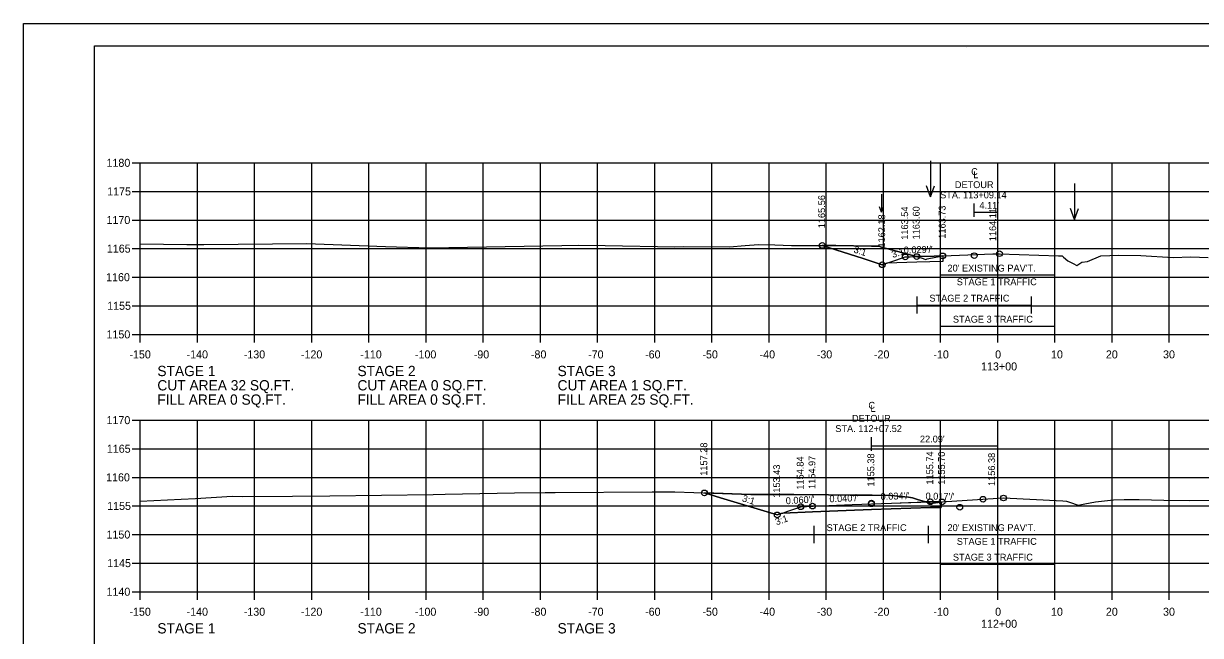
# Model space of a CAD drawing. Extents: x 1368971 to 1374497, y 378717 to 381839.
# Drawn here: x 1370882.3 to 1371088.2, y 379890.1 to 379997.1 of the extents above; entities that cross this region are included whole.
import ezdxf

# ---------------------------------------------------------------- set-up
doc = ezdxf.new("R2010")
doc.units = 0
for name, color, linetype in [('R_Axis', 7, 'Continuous'), ('R_Axis Annot', 7, 'Continuous'), ('R_Border', 7, 'Continuous'), ('R_Contours', 7, 'Continuous'), ('R_Detour', 7, 'Continuous'), ('R_Detour Annot', 7, 'Continuous'), ('R_Dimension', 7, 'Continuous'), ('R_Exist Surface', 7, 'Continuous'), ('R_Grid', 7, 'Continuous'), ('R_No Plot', 7, 'Continuous'), ('R_Water Annot', 7, 'Continuous'), ('R_Xsect Elev', 7, 'Continuous')]:
    doc.layers.add(name, color=color, linetype=linetype)

msp = doc.modelspace()

# ---------------------------------------------------------------- linework, layer by layer
at = {"layer": 'R_Axis'}
for p, q in [((1370901.31, 379972.75), (1370902.71, 379972.75)), ((1370902.71, 379942.75), (1370902.71, 379972.75)), ((1370901.31, 379967.75), (1370902.71, 379967.75)), ((1370901.31, 379962.75), (1370902.71, 379962.75)), ((1370901.31, 379957.75), (1370902.71, 379957.75)), ((1370901.31, 379952.75), (1370902.71, 379952.75)), ((1370901.31, 379947.75), (1370902.71, 379947.75)), ((1370901.31, 379942.75), (1370902.71, 379942.75)), ((1370902.71, 379942.75), (1371202.71, 379942.75)), ((1370902.71, 379941.35), (1370902.71, 379942.75)), ((1370912.71, 379941.35), (1370912.71, 379942.75)), ((1370922.71, 379941.35), (1370922.71, 379942.75)), ((1370932.71, 379941.35), (1370932.71, 379942.75)), ((1370942.71, 379941.35), (1370942.71, 379942.75)), ((1370952.71, 379941.35), (1370952.71, 379942.75)), ((1370962.71, 379941.35), (1370962.71, 379942.75)), ((1370972.71, 379941.35), (1370972.71, 379942.75)), ((1370982.71, 379941.35), (1370982.71, 379942.75)), ((1370992.71, 379941.35), (1370992.71, 379942.75)), ((1371002.71, 379941.35), (1371002.71, 379942.75)), ((1371012.71, 379941.35), (1371012.71, 379942.75)), ((1371022.71, 379941.35), (1371022.71, 379942.75)), ((1371032.71, 379941.35), (1371032.71, 379942.75)), ((1371042.71, 379941.35), (1371042.71, 379942.75)), ((1371052.71, 379941.35), (1371052.71, 379942.75)), ((1371062.71, 379941.35), (1371062.71, 379942.75)), ((1371072.71, 379941.35), (1371072.71, 379942.75)), ((1371082.71, 379941.35), (1371082.71, 379942.75)), ((1370901.31, 379927.75), (1370902.71, 379927.75)), ((1370902.71, 379897.75), (1370902.71, 379927.75)), ((1370901.31, 379922.75), (1370902.71, 379922.75)), ((1370901.31, 379917.75), (1370902.71, 379917.75)), ((1370901.31, 379912.75), (1370902.71, 379912.75)), ((1370901.31, 379907.75), (1370902.71, 379907.75)), ((1370901.31, 379902.75), (1370902.71, 379902.75)), ((1370901.31, 379897.75), (1370902.71, 379897.75)), ((1370902.71, 379897.75), (1371202.71, 379897.75)), ((1370902.71, 379896.35), (1370902.71, 379897.75)), ((1370912.71, 379896.35), (1370912.71, 379897.75)), ((1370922.71, 379896.35), (1370922.71, 379897.75)), ((1370932.71, 379896.35), (1370932.71, 379897.75)), ((1370942.71, 379896.35), (1370942.71, 379897.75)), ((1370952.71, 379896.35), (1370952.71, 379897.75)), ((1370962.71, 379896.35), (1370962.71, 379897.75)), ((1370972.71, 379896.35), (1370972.71, 379897.75)), ((1370982.71, 379896.35), (1370982.71, 379897.75)), ((1370992.71, 379896.35), (1370992.71, 379897.75)), ((1371002.71, 379896.35), (1371002.71, 379897.75)), ((1371012.71, 379896.35), (1371012.71, 379897.75)), ((1371022.71, 379896.35), (1371022.71, 379897.75)), ((1371032.71, 379896.35), (1371032.71, 379897.75)), ((1371042.71, 379896.35), (1371042.71, 379897.75)), ((1371052.71, 379896.35), (1371052.71, 379897.75)), ((1371062.71, 379896.35), (1371062.71, 379897.75)), ((1371072.71, 379896.35), (1371072.71, 379897.75)), ((1371082.71, 379896.35), (1371082.71, 379897.75))]:
    msp.add_line(p, q, dxfattribs=at)
at = {"layer": 'R_Border'}
for p, q in [((1370894.71, 379993.21), (1371210.89, 379993.21)), ((1370894.71, 379787.75), (1370894.71, 379993.21)), ((1371047.23, 379992.95), (1371047.23, 379992.95)), ((1371047.23, 379992.95), (1371047.23, 379992.95))]:
    msp.add_line(p, q, dxfattribs=at)
at = {"layer": 'R_Contours'}
for p, q in [((1371022.01, 379958.31), (1371029.14, 379956.01)), ((1371038.49, 379956.35), (1371036.1, 379957.03)), ((1371038.49, 379956.35), (1371039.33, 379956.11)), ((1371001.39, 379915.03), (1371004.19, 379914.19)), ((1371034.12, 379913.24), (1371040.09, 379913.46)), ((1371042.82, 379913.46), (1371041.18, 379913.48))]:
    msp.add_line(p, q, dxfattribs=at)
for points in [[(1371022.01, 379958.31), (1371024.37, 379958.3), (1371030.6, 379958.18), (1371031.91, 379958.16), (1371032.37, 379958.03), (1371036.1, 379957.03), (1371039.33, 379956.11), (1371040.14, 379955.87), (1371040.37, 379955.94), (1371043.08, 379956.48), (1371043.08, 379955.48), (1371038.54, 379955.35), (1371033.32, 379955.2), (1371032.86, 379955.05), (1371032.51, 379954.93), (1371029.14, 379956.01), (1371022.01, 379958.31)], [(1371001.39, 379915.03), (1371009.52, 379914.76), (1371017.05, 379914.77), (1371023.11, 379914.7), (1371026.92, 379914.66), (1371030.72, 379914.61), (1371033.99, 379914.55), (1371037.1, 379914.26), (1371037.78, 379914.17), (1371038.66, 379913.88), (1371040.09, 379913.46), (1371041.03, 379913.18), (1371042.83, 379913.46), (1371042.83, 379912.47), (1371040.92, 379912.5), (1371030.61, 379912.13), (1371020.31, 379911.72), (1371015.09, 379911.51), (1371014.83, 379911.42), (1371014.13, 379911.18), (1371004.19, 379914.19)]]:
    msp.add_lwpolyline(points, close=True, dxfattribs=at)
for points in [[(1371036.1, 379957.03), (1371032.37, 379958.03), (1371031.91, 379958.16), (1371030.6, 379958.18), (1371024.37, 379958.3), (1371022.01, 379958.31), (1371022.01, 379958.31)], [(1371032.86, 379955.05), (1371033.32, 379955.2), (1371034.9, 379955.74), (1371036.53, 379956.3), (1371037.4, 379956.32), (1371038.49, 379956.35)], [(1371043.08, 379956.48), (1371041.59, 379956.44), (1371038.54, 379956.35), (1371038.49, 379956.35)], [(1371039.33, 379956.11), (1371040.14, 379955.87), (1371040.37, 379955.94), (1371043.08, 379956.48)], [(1371029.14, 379956.01), (1371032.51, 379954.93), (1371032.86, 379955.05)], [(1371040.09, 379913.46), (1371038.66, 379913.88), (1371037.78, 379914.17), (1371037.1, 379914.26), (1371033.99, 379914.55), (1371030.72, 379914.61), (1371026.92, 379914.66), (1371023.11, 379914.7), (1371017.05, 379914.77), (1371009.52, 379914.76), (1371001.39, 379915.03)], [(1371004.19, 379914.19), (1371014.13, 379911.18), (1371014.83, 379911.42)], [(1371014.83, 379911.42), (1371015.09, 379911.51), (1371015.8, 379911.75), (1371018.25, 379912.6), (1371020.3, 379912.72), (1371020.31, 379912.72), (1371020.44, 379912.72), (1371027.24, 379913), (1371030.61, 379913.13), (1371034.12, 379913.24)], [(1371041.18, 379913.48), (1371040.92, 379913.49), (1371040.09, 379913.46)], [(1371040.09, 379913.46), (1371041.03, 379913.18), (1371042.82, 379913.46)]]:
    msp.add_lwpolyline(points, dxfattribs=at)
at = {"layer": 'R_Detour'}
for p, q in [((1371042.83, 379913.46), (1371042.83, 379912.47)), ((1371030.61, 379912.13), (1371040.92, 379912.5)), ((1371040.92, 379912.5), (1371042.83, 379912.47))]:
    msp.add_line(p, q, dxfattribs=at)
for points in [[(1371022.01, 379958.31), (1371029.14, 379956.01), (1371032.51, 379954.93), (1371032.86, 379955.05), (1371033.32, 379955.2), (1371034.9, 379955.74), (1371036.53, 379956.3), (1371037.4, 379956.32), (1371038.54, 379956.35), (1371041.59, 379956.44), (1371043.08, 379956.48)], [(1371043.08, 379956.48), (1371043.08, 379955.48), (1371038.54, 379955.35), (1371033.32, 379955.2)], [(1371001.39, 379915.03), (1371004.19, 379914.19), (1371014.13, 379911.18), (1371014.83, 379911.42), (1371015.09, 379911.51), (1371015.8, 379911.75), (1371018.25, 379912.6), (1371020.3, 379912.72), (1371020.31, 379912.72), (1371020.44, 379912.72), (1371027.24, 379913), (1371030.61, 379913.13), (1371034.12, 379913.24), (1371040.92, 379913.49), (1371041.18, 379913.48), (1371042.83, 379913.46)], [(1371015.09, 379911.51), (1371020.31, 379911.72), (1371030.61, 379912.13)]]:
    msp.add_lwpolyline(points, dxfattribs=at)
at = {"layer": 'R_Dimension'}
for p, q in [((1371048.6, 379963.28), (1371048.6, 379965.62)), ((1371052.71, 379963.28), (1371052.71, 379965.62)), ((1371042.71, 379951.64), (1371042.71, 379954.64)), ((1371062.71, 379951.64), (1371062.71, 379954.64)), ((1371042.71, 379953.14), (1371062.71, 379953.14)), ((1371038.6, 379946.38), (1371038.6, 379949.38)), ((1371058.6, 379946.38), (1371058.6, 379949.38)), ((1371038.6, 379947.88), (1371058.6, 379947.88)), ((1371042.71, 379942.7), (1371042.71, 379945.7)), ((1371042.71, 379944.2), (1371062.71, 379944.2)), ((1371062.71, 379942.7), (1371062.71, 379945.7)), ((1371030.61, 379922.41), (1371030.61, 379924.75)), ((1371052.71, 379921.44), (1371052.71, 379924.75)), ((1371020.61, 379906.25), (1371020.61, 379909.25)), ((1371040.61, 379906.25), (1371040.61, 379909.25)), ((1371042.71, 379906.25), (1371042.71, 379909.25)), ((1371062.71, 379906.25), (1371062.71, 379909.25)), ((1371020.61, 379907.75), (1371040.61, 379907.75)), ((1371042.71, 379907.75), (1371062.71, 379907.75)), ((1371042.71, 379901.09), (1371042.71, 379904.09)), ((1371062.71, 379901.09), (1371062.71, 379904.09)), ((1371042.71, 379902.59), (1371062.71, 379902.59))]:
    msp.add_line(p, q, dxfattribs=at)
for points in [[(1371048.6, 379964.12), (1371052.71, 379964.12)], [(1371030.61, 379923.25), (1371052.71, 379923.25)]]:
    msp.add_lwpolyline(points, dxfattribs=at)
at = {"layer": 'R_Exist Surface'}
for points in [[(1370902.71, 379958.58), (1370910.84, 379958.48), (1370912.37, 379958.46), (1370913.84, 379958.48), (1370931.88, 379958.65), (1370945.62, 379958.1), (1370953.38, 379957.87), (1370976.43, 379958.3), (1370979.36, 379958.37), (1370984.06, 379958.27), (1370996.2, 379958.05), (1370997.73, 379958.09), (1371005.76, 379958.08), (1371008.54, 379958.32), (1371010.86, 379958.44), (1371013.7, 379958.39), (1371016.65, 379958.31), (1371021.36, 379958.31), (1371024.37, 379958.3), (1371030.6, 379958.18), (1371031.91, 379958.16), (1371032.37, 379958.03), (1371036.1, 379957.03), (1371039.33, 379956.11), (1371040.14, 379955.87), (1371040.37, 379955.94), (1371043.08, 379956.48), (1371051.83, 379956.82), (1371053.02, 379956.86), (1371063.32, 379956.5), (1371063.96, 379956.47), (1371064.03, 379956.41), (1371064.18, 379956.28), (1371064.94, 379955.59), (1371065.88, 379955.14), (1371066.55, 379954.82), (1371067.41, 379955.35), (1371068.43, 379955.52), (1371070.72, 379956.48), (1371073.88, 379956.62), (1371077.72, 379956.52), (1371083.41, 379956.22), (1371086.49, 379956.29), (1371089.5, 379956.2)], [(1370902.71, 379913.6), (1370909.89, 379913.91), (1370912.4, 379914.07), (1370918.78, 379914.48), (1370920.53, 379914.42), (1370929.35, 379914.45), (1370935.87, 379914.51), (1370953.95, 379914.76), (1370956.04, 379914.79), (1370968.16, 379915.04), (1370973.54, 379915.1), (1370974.27, 379915.09), (1370975.32, 379915.09), (1370992.26, 379915.22), (1370996.22, 379915.21), (1371009.52, 379914.76), (1371017.05, 379914.77), (1371023.11, 379914.7), (1371026.92, 379914.66), (1371030.72, 379914.61), (1371033.99, 379914.55), (1371037.1, 379914.26), (1371037.78, 379914.17), (1371038.66, 379913.88), (1371041.03, 379913.18), (1371043.03, 379913.49), (1371043.39, 379913.54), (1371043.73, 379913.55), (1371053.72, 379914.14), (1371064.11, 379913.63), (1371064.75, 379913.61), (1371065.25, 379913.43), (1371066.8, 379912.9), (1371067.91, 379913.12), (1371069.81, 379913.47), (1371072.96, 379913.83), (1371074.82, 379913.88), (1371077.42, 379913.86), (1371081.78, 379913.78), (1371086.18, 379913.7), (1371095.83, 379913.79)]]:
    msp.add_lwpolyline(points, dxfattribs=at)
at = {"layer": 'R_Grid'}
for p, q in [((1370902.71, 379972.75), (1371202.71, 379972.75)), ((1370902.71, 379942.75), (1370902.71, 379972.75)), ((1370912.71, 379942.75), (1370912.71, 379972.75)), ((1370922.71, 379942.75), (1370922.71, 379972.75)), ((1370932.71, 379942.75), (1370932.71, 379972.75)), ((1370942.71, 379942.75), (1370942.71, 379972.75)), ((1370952.71, 379942.75), (1370952.71, 379972.75)), ((1370962.71, 379942.75), (1370962.71, 379972.75)), ((1370972.71, 379942.75), (1370972.71, 379972.75)), ((1370982.71, 379942.75), (1370982.71, 379972.75)), ((1370992.71, 379942.75), (1370992.71, 379972.75)), ((1371002.71, 379942.75), (1371002.71, 379972.75)), ((1371012.71, 379942.75), (1371012.71, 379972.75)), ((1371022.71, 379942.75), (1371022.71, 379972.75)), ((1371032.71, 379942.75), (1371032.71, 379972.75)), ((1371042.71, 379942.75), (1371042.71, 379972.75)), ((1371052.71, 379942.75), (1371052.71, 379972.75)), ((1371062.71, 379942.75), (1371062.71, 379972.75)), ((1371072.71, 379942.75), (1371072.71, 379972.75)), ((1371082.71, 379942.75), (1371082.71, 379972.75)), ((1370902.71, 379967.75), (1371202.71, 379967.75)), ((1370902.71, 379962.75), (1371202.71, 379962.75)), ((1370902.71, 379957.75), (1371202.71, 379957.75)), ((1370902.71, 379952.75), (1371202.71, 379952.75)), ((1370902.71, 379947.75), (1371202.71, 379947.75)), ((1370902.71, 379942.75), (1371202.71, 379942.75)), ((1370902.71, 379927.75), (1371202.71, 379927.75)), ((1370902.71, 379897.75), (1370902.71, 379927.75)), ((1370912.71, 379897.75), (1370912.71, 379927.75)), ((1370922.71, 379897.75), (1370922.71, 379927.75)), ((1370932.71, 379897.75), (1370932.71, 379927.75)), ((1370942.71, 379897.75), (1370942.71, 379927.75)), ((1370952.71, 379897.75), (1370952.71, 379927.75)), ((1370962.71, 379897.75), (1370962.71, 379927.75)), ((1370972.71, 379897.75), (1370972.71, 379927.75)), ((1370982.71, 379897.75), (1370982.71, 379927.75)), ((1370992.71, 379897.75), (1370992.71, 379927.75)), ((1371002.71, 379897.75), (1371002.71, 379927.75)), ((1371012.71, 379897.75), (1371012.71, 379927.75)), ((1371022.71, 379897.75), (1371022.71, 379927.75)), ((1371032.71, 379897.75), (1371032.71, 379927.75)), ((1371042.71, 379897.75), (1371042.71, 379927.75)), ((1371052.71, 379897.75), (1371052.71, 379927.75)), ((1371062.71, 379897.75), (1371062.71, 379927.75)), ((1371072.71, 379897.75), (1371072.71, 379927.75)), ((1371082.71, 379897.75), (1371082.71, 379927.75)), ((1370902.71, 379922.75), (1371202.71, 379922.75)), ((1370902.71, 379917.75), (1371202.71, 379917.75)), ((1370902.71, 379912.75), (1371202.71, 379912.75)), ((1370902.71, 379907.75), (1371202.71, 379907.75)), ((1370902.71, 379902.75), (1371202.71, 379902.75)), ((1370902.71, 379897.75), (1371202.71, 379897.75))]:
    msp.add_line(p, q, dxfattribs=at)
at = {"layer": 'R_No Plot'}
msp.add_line((1370882.31, 379997.11), (1371215.64, 379997.11), dxfattribs=at)
for points in [[(1370882.3, 379997.11), (1371215.64, 379997.11), (1371215.64, 379783.77), (1370882.3, 379783.77)], [(1371128.63, 379993.21), (1371128.63, 379983.33), (1371164.36, 379983.33), (1371164.36, 379980.41), (1371187.56, 379980.41), (1371187.56, 379956.08), (1371210.89, 379956.08), (1371210.89, 379787.75), (1370894.71, 379787.75), (1370894.71, 379993.21)]]:
    msp.add_lwpolyline(points, close=True, dxfattribs=at)
for centre in [(1371022.01, 379958.31), (1371022.01, 379958.31), (1371036.53, 379956.3), (1371036.53, 379956.3), (1371038.54, 379956.35), (1371038.54, 379956.35), (1371043.08, 379956.48), (1371043.08, 379956.48), (1371048.6, 379956.52), (1371048.6, 379956.52), (1371053.02, 379956.86), (1371032.51, 379954.93), (1371032.51, 379954.93), (1371001.39, 379915.03), (1371001.39, 379915.03), (1371018.25, 379912.6), (1371018.25, 379912.6), (1371020.31, 379912.72), (1371020.31, 379912.72), (1371030.61, 379913.26), (1371030.61, 379913.13), (1371030.61, 379913.13), (1371030.61, 379913.13), (1371040.92, 379913.49), (1371040.92, 379913.49), (1371042.98, 379913.45), (1371042.98, 379913.45), (1371046.07, 379912.52), (1371046.07, 379912.52), (1371050.13, 379913.93), (1371050.13, 379913.93), (1371053.72, 379914.14), (1371014.13, 379911.18), (1371014.13, 379911.18)]:
    msp.add_circle(centre, 0.5, dxfattribs=at)
at = {"layer": 'R_Water Annot'}
for p, q in [((1371040.94, 379973.09), (1371040.92, 379966.81)), ((1371040.92, 379966.81), (1371040.23, 379968.73)), ((1371040.92, 379966.81), (1371041.63, 379968.73)), ((1371066.14, 379969.12), (1371066.12, 379962.84)), ((1371032.36, 379967.26), (1371032.36, 379964.12)), ((1371032.36, 379964.12), (1371032.01, 379965.08)), ((1371032.36, 379964.12), (1371032.71, 379965.08)), ((1371066.12, 379962.84), (1371065.43, 379964.76)), ((1371066.12, 379962.84), (1371066.83, 379964.76))]:
    msp.add_line(p, q, dxfattribs=at)

# ---------------------------------------------------------------- texts
at = {"layer": 'R_Axis'}
for p in [(1370902.71, 379942.75), (1370902.71, 379897.75)]:
    msp.add_text('-', height=0.0001, dxfattribs=at).set_placement(p)
at = {"layer": 'R_Axis Annot'}
for s, height, p in [('1180', 1.4, (1370896.81, 379972.05)), ('1175', 1.4, (1370896.93, 379967.05)), ('1170', 1.4, (1370896.81, 379962.05)), ('1165', 1.4, (1370896.87, 379957.05)), ('1160', 1.4, (1370896.74, 379952.05)), ('1155', 1.4, (1370896.93, 379947.05)), ('1150', 1.4, (1370896.81, 379942.05)), ('-150', 1.4, (1370900.82, 379938.55)), ('-140', 1.4, (1370910.82, 379938.55)), ('-130', 1.4, (1370920.82, 379938.55)), ('-120', 1.4, (1370930.82, 379938.55)), ('-110', 1.4, (1370941.21, 379938.55)), ('-100', 1.4, (1370950.76, 379938.55)), ('-90', 1.4, (1370961.05, 379938.55)), ('-80', 1.4, (1370971.05, 379938.55)), ('-70', 1.4, (1370981.05, 379938.55)), ('-60', 1.4, (1370991.02, 379938.55)), ('-50', 1.4, (1371001.05, 379938.55)), ('-40', 1.4, (1371011.05, 379938.55)), ('-30', 1.4, (1371021.05, 379938.55)), ('-20', 1.4, (1371031.05, 379938.55)), ('-10', 1.4, (1371041.45, 379938.55)), ('0', 1.4, (1371052.25, 379938.55)), ('10', 1.4, (1371062.02, 379938.55)), ('20', 1.4, (1371071.62, 379938.55)), ('30', 1.4, (1371081.62, 379938.55)), ('113+00', 1.4, (1371049.79, 379936.45)), ('STAGE 1', 1.8, (1370905.71, 379935.45)), ('STAGE 2', 1.8, (1370940.71, 379935.45)), ('STAGE 3', 1.8, (1370975.71, 379935.45)), ('CUT AREA 32 SQ.FT.', 1.8, (1370905.71, 379932.95)), ('CUT AREA 0 SQ.FT.', 1.8, (1370940.71, 379932.95)), ('CUT AREA 1 SQ.FT.', 1.8, (1370975.71, 379932.95)), ('FILL AREA 0 SQ.FT.', 1.8, (1370905.71, 379930.45)), ('FILL AREA 0 SQ.FT.', 1.8, (1370940.71, 379930.45)), ('FILL AREA 25 SQ.FT.', 1.8, (1370975.71, 379930.45)), ('1170', 1.4, (1370896.81, 379927.05)), ('1165', 1.4, (1370896.87, 379922.05)), ('1160', 1.4, (1370896.74, 379917.05)), ('1155', 1.4, (1370896.93, 379912.05)), ('1150', 1.4, (1370896.81, 379907.05)), ('1145', 1.4, (1370896.93, 379902.05)), ('1140', 1.4, (1370896.81, 379897.05)), ('-150', 1.4, (1370900.82, 379893.55)), ('-140', 1.4, (1370910.82, 379893.55)), ('-130', 1.4, (1370920.82, 379893.55)), ('-120', 1.4, (1370930.82, 379893.55)), ('-110', 1.4, (1370941.21, 379893.55)), ('-100', 1.4, (1370950.76, 379893.55)), ('-90', 1.4, (1370961.05, 379893.55)), ('-80', 1.4, (1370971.05, 379893.55)), ('-70', 1.4, (1370981.05, 379893.55)), ('-60', 1.4, (1370991.02, 379893.55)), ('-50', 1.4, (1371001.05, 379893.55)), ('-40', 1.4, (1371011.05, 379893.55)), ('-30', 1.4, (1371021.05, 379893.55)), ('-20', 1.4, (1371031.05, 379893.55)), ('-10', 1.4, (1371041.45, 379893.55)), ('0', 1.4, (1371052.25, 379893.55)), ('10', 1.4, (1371062.02, 379893.55)), ('20', 1.4, (1371071.62, 379893.55)), ('30', 1.4, (1371081.62, 379893.55)), ('112+00', 1.4, (1371049.79, 379891.45)), ('STAGE 1', 1.8, (1370905.71, 379890.45)), ('STAGE 2', 1.8, (1370940.71, 379890.45)), ('STAGE 3', 1.8, (1370975.71, 379890.45))]:
    msp.add_text(s, height=height, dxfattribs=at).set_placement(p)
at = {"layer": 'R_Detour Annot'}
for s, rotation, p in [('1165.56', 90, (1371022.51, 379961.31)), ('1163.54', 90, (1371037.03, 379959.3)), ('1163.60', 90, (1371039.04, 379959.35)), ('1163.73', 90, (1371043.58, 379959.48)), ('1162.18', 90, (1371033.01, 379957.93)), ("0.029'/'", 1.6365, (1371036.28, 379956.89)), ('3:1', 342.1332, (1371027.41, 379957.1)), ('3:1', 18.7848, (1371034.36, 379956.09)), ('1157.28', 90, (1371001.89, 379918.03)), ('1154.84', 90, (1371018.75, 379915.6)), ('1154.97', 90, (1371020.81, 379915.72)), ('1155.38', 90, (1371031.11, 379916.13)), ('1155.74', 90, (1371041.42, 379916.49)), ('1155.70', 90, (1371043.48, 379916.45)), ('1153.43', 90, (1371014.63, 379914.18)), ("0.034'/'", 1.9739, (1371032.23, 379913.79)), ("0.017'/'", 359.0431, (1371040.07, 379913.88)), ('3:1', 343.1547, (1371007.9, 379913.58)), ("0.060'/'", 3.4072, (1371015.66, 379913.04)), ("0.040'/'", 2.2979, (1371023.29, 379913.38)), ('3:1', 18.9926, (1371014.02, 379909.36))]:
    msp.add_text(s, height=1.2, rotation=rotation, dxfattribs=at).set_placement(p)
at = {"layer": 'R_Dimension'}
for s, p in [('C', (1371048.06, 379970.62)), ('L', (1371048.43, 379970.06)), ('DETOUR', (1371045.2, 379968.33)), ('STA. 113+09.14', (1371042.63, 379966.53)), ("4.11'", (1371049.5, 379964.71)), ("20' EXISTING PAV'T.", (1371043.92, 379953.74)), ('STAGE 1 TRAFFIC', (1371045.54, 379951.34)), ('STAGE 2 TRAFFIC', (1371040.76, 379948.48)), ('STAGE 3 TRAFFIC', (1371044.86, 379944.8)), ('C', (1371030.08, 379929.75)), ('L', (1371030.44, 379929.2)), ('DETOUR', (1371027.21, 379927.47)), ('STA. 112+07.52', (1371024.3, 379925.67)), ("22.09'", (1371039.1, 379923.85)), ('STAGE 2 TRAFFIC', (1371022.77, 379908.35)), ("20' EXISTING PAV'T.", (1371043.92, 379908.35)), ('STAGE 1 TRAFFIC', (1371045.54, 379905.95)), ('STAGE 3 TRAFFIC', (1371044.86, 379903.19))]:
    msp.add_text(s, height=1.2, dxfattribs=at).set_placement(p)
at = {"layer": 'R_Xsect Elev'}
for s, p in [('1164.11', (1371052.43, 379959.05)), ('1156.38', (1371052.24, 379916.24))]:
    msp.add_text(s, height=1.2, rotation=90, dxfattribs=at).set_placement(p)

doc.saveas('drawing.dxf')
